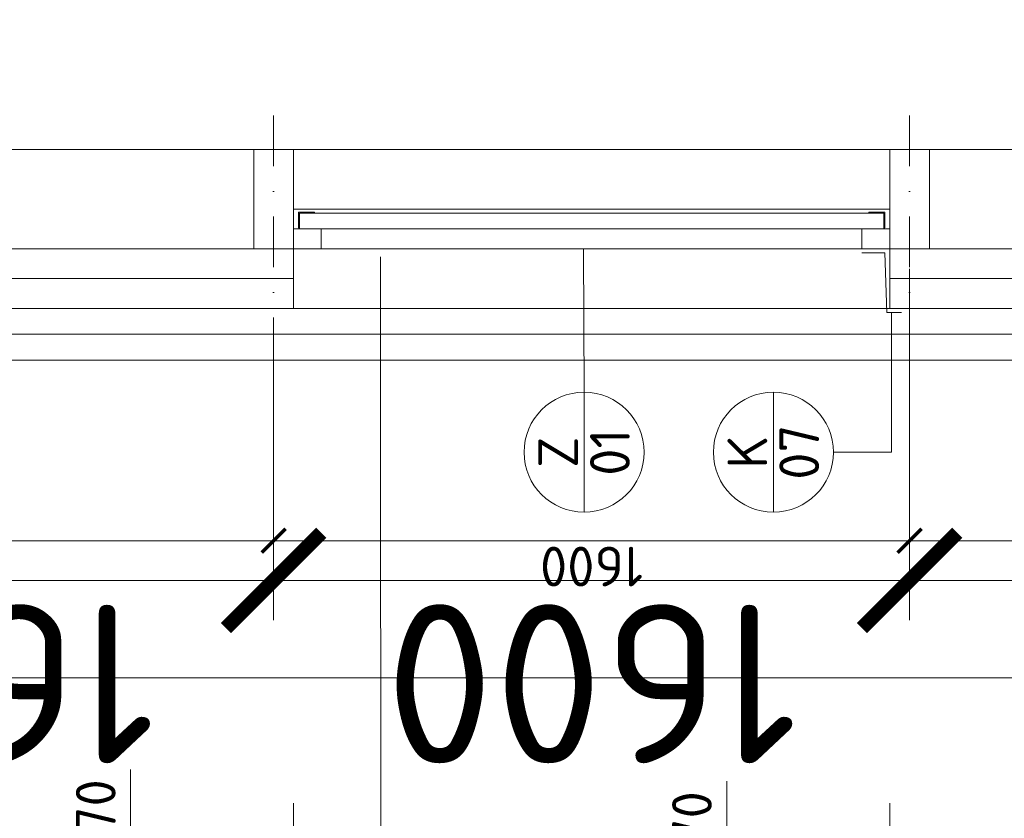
# Model space of a CAD drawing. Header units: millimetres. Extents: x -15830 to 4680139, y -28864 to 2281735.
# Tile 223 of 577: x 120935 to 123412, y 242000 to 244010. Entities that reach past the tile are written whole.
import ezdxf
from ezdxf.enums import TextEntityAlignment as Align

# ---------------------------------------------------------------- set-up
doc = ezdxf.new("R2010")
doc.units = ezdxf.units.MM
doc.linetypes.add('CENTERX2', pattern=[101.6, 63.5, -12.7, 12.7, -12.7])
doc.linetypes.add('DASHDOT', pattern=[25.4, 12.7, -6.35, 0, -6.35])
for name, color, linetype, lineweight in [('A99_N_kce-pohl', 1, 'Continuous', 9), ('A99_N_kce-rez-sil', 6, 'Continuous', 18), ('A99_N_koty-200', 5, 'Continuous', 5), ('A99_N_koty-200 @ 200', 5, 'Continuous', 5), ('A99_N_koty-200 @ 50', 5, 'Continuous', 5), ('A99_N_koty-50-vysk', 160, 'Continuous', 9), ('A99_N_sraf', 252, 'Continuous', 0), ('A99_N_znaceni 200', 5, 'Continuous', 5), ('A99_N_znaceni 50', 5, 'Continuous', 5), ('A99_S_kce-pohl', 7, 'Continuous', 5), ('A99_S_kce-rez-sil', 7, 'Continuous', 15), ('A99_S_osy', 1, 'CENTERX2', 5)]:
    doc.layers.add(name, color=color, linetype=linetype, lineweight=lineweight)
doc.styles.add('A99_kota', font='isocpeur.ttf', dxfattribs={"height": 2})
doc.styles.add('A99_popis', font='isocpeur.ttf')
doc.linetypes.add('IZOLACE', pattern='A,0.00254,-2.54,[134,ltypeshp.shx,S=2.54,R=0,X=-2.54,Y=0],-5.08,[134,ltypeshp.shx,S=2.54,R=180,X=2.54,Y=0],-2.54', length=10.16254)
doc.dimstyles.new('A99_kota_200 new', dxfattribs={"dimscale": 200, "dimtxt": 2, "dimasz": 1.2, "dimexe": 0.5, "dimexo": 1.5, "dimgap": 0.3, "dimtad": 1, "dimdec": 0, "dimzin": 3, "dimdsep": 46, "dimtxsty": 'A99_kota', "dimblk": 'ARCHTICK', "dimcen": 2.5, "dimazin": 2, "dimtfac": 0.75, "dimtdec": 0, "dimtmove": 2, "dimatfit": 0, "dimfxl": 0, "dimtolj": 1, "dimtzin": 0, "dimlwd": 5, "dimlwe": 5, "dimarcsym": 0})

# ---------------------------------------------------------------- blocks, each defined once
blk = doc.blocks.new('_ArchTick')
at = {"color": 0, "linetype": 'ByBlock', "const_width": 0.15}
blk.add_lwpolyline([(-0.5, -0.5), (0.5, 0.5)], dxfattribs=at)
blk = doc.blocks.new('*D612')
at = {"layer": 'A99_N_koty-200', "color": 0, "linetype": 'Continuous', "lineweight": 5, "transparency": 16777216}
for p, q in [((123124, 245433.3), (123124, 246333.3)), ((132894, 245433.3), (132894, 246333.3)), ((123124, 246233.3), (132894, 246233.3))]:
    blk.add_line(p, q, dxfattribs=at)
at = {"layer": 'Defpoints', "color": 0, "linetype": 'Continuous', "transparency": 16777216}
for p in [(132894, 246233.3), (132894, 244538.3), (123124, 243333.3)]:
    blk.add_point(p, dxfattribs=at)
at = {"layer": 'A99_N_koty-200', "color": 0, "linetype": 'Continuous', "lineweight": 5, "transparency": 16777216, "xscale": 240, "yscale": 240, "zscale": 240, "rotation": 180}
blk.add_blockref('_ArchTick', (123124, 246233.3), dxfattribs=at)
at = {"layer": 'A99_N_koty-200', "color": 0, "linetype": 'Continuous', "lineweight": 5, "transparency": 16777216, "xscale": 240, "yscale": 240, "zscale": 240}
blk.add_blockref('_ArchTick', (132894, 246233.3), dxfattribs=at)
at = {"layer": 'A99_N_koty-200', "color": 0, "linetype": 'Continuous', "transparency": 16777216, "insert": (126286.5, 245955.8), "char_height": 400, "attachment_point": 5, "rotation": 180, "style": 'A99_kota'}
blk.add_mtext('\\A1;9770', dxfattribs=at)
blk = doc.blocks.new('*D613')
at = {"layer": 'A99_N_koty-200', "color": 0, "linetype": 'Continuous', "lineweight": 5, "transparency": 16777216}
for p, q in [((123124, 244338.3), (123124, 244563.3)), ((132894, 244538.3), (132894, 244563.3)), ((123124, 244538.3), (132894, 244538.3))]:
    blk.add_line(p, q, dxfattribs=at)
at = {"layer": 'Defpoints', "color": 0, "linetype": 'Continuous', "transparency": 16777216}
for p in [(132894, 244538.3), (132894, 244538.3), (123124, 243333.3)]:
    blk.add_point(p, dxfattribs=at)
at = {"layer": 'A99_N_koty-200', "color": 0, "linetype": 'Continuous', "lineweight": 5, "transparency": 16777216, "xscale": 60, "yscale": 60, "zscale": 60, "rotation": 180}
blk.add_blockref('_ArchTick', (123124, 244538.3), dxfattribs=at)
at = {"layer": 'A99_N_koty-200', "color": 0, "linetype": 'Continuous', "lineweight": 5, "transparency": 16777216, "xscale": 60, "yscale": 60, "zscale": 60}
blk.add_blockref('_ArchTick', (132894, 244538.3), dxfattribs=at)
at = {"layer": 'A99_N_koty-200', "color": 0, "linetype": 'Continuous', "transparency": 16777216, "insert": (128009, 244473.3), "char_height": 100, "attachment_point": 5, "rotation": 180, "style": 'A99_kota'}
blk.add_mtext('\\A1;9770', dxfattribs=at)
blk = doc.blocks.new('*D614')
at = {"layer": 'A99_N_koty-200', "color": 0, "linetype": 'Continuous', "lineweight": 5, "transparency": 16777216}
for p, q in [((119909, 245433.3), (119909, 246333.3)), ((121624, 245433.3), (121624, 246333.3)), ((121624, 246233.3), (119909, 246233.3))]:
    blk.add_line(p, q, dxfattribs=at)
at = {"layer": 'Defpoints', "color": 0, "linetype": 'Continuous', "transparency": 16777216}
for p in [(119909, 246233.3), (119909, 243333.3), (121624, 243333.3)]:
    blk.add_point(p, dxfattribs=at)
at = {"layer": 'A99_N_koty-200', "color": 0, "linetype": 'Continuous', "lineweight": 5, "transparency": 16777216, "xscale": 240, "yscale": 240, "zscale": 240, "rotation": 180}
blk.add_blockref('_ArchTick', (119909, 246233.3), dxfattribs=at)
at = {"layer": 'A99_N_koty-200', "color": 0, "linetype": 'Continuous', "lineweight": 5, "transparency": 16777216, "xscale": 240, "yscale": 240, "zscale": 240}
blk.add_blockref('_ArchTick', (121624, 246233.3), dxfattribs=at)
at = {"layer": 'A99_N_koty-200', "color": 0, "linetype": 'Continuous', "transparency": 16777216, "insert": (120766.5, 245973.3), "char_height": 400, "attachment_point": 5, "rotation": 180, "style": 'A99_kota'}
blk.add_mtext('\\A1;1715', dxfattribs=at)
blk = doc.blocks.new('*D615')
at = {"layer": 'A99_N_koty-200', "color": 0, "linetype": 'Continuous', "lineweight": 5, "transparency": 16777216}
for p, q in [((119909, 244338.3), (119909, 244563.3)), ((121624, 244338.3), (121624, 244563.3)), ((121624, 244538.3), (119909, 244538.3))]:
    blk.add_line(p, q, dxfattribs=at)
at = {"layer": 'Defpoints', "color": 0, "linetype": 'Continuous', "transparency": 16777216}
for p in [(119909, 244538.3), (119909, 243333.3), (121624, 243333.3)]:
    blk.add_point(p, dxfattribs=at)
at = {"layer": 'A99_N_koty-200', "color": 0, "linetype": 'Continuous', "lineweight": 5, "transparency": 16777216, "xscale": 60, "yscale": 60, "zscale": 60, "rotation": 180}
blk.add_blockref('_ArchTick', (119909, 244538.3), dxfattribs=at)
at = {"layer": 'A99_N_koty-200', "color": 0, "linetype": 'Continuous', "lineweight": 5, "transparency": 16777216, "xscale": 60, "yscale": 60, "zscale": 60}
blk.add_blockref('_ArchTick', (121624, 244538.3), dxfattribs=at)
at = {"layer": 'A99_N_koty-200', "color": 0, "linetype": 'Continuous', "transparency": 16777216, "insert": (120766.5, 244473.3), "char_height": 100, "attachment_point": 5, "rotation": 180, "style": 'A99_kota'}
blk.add_mtext('\\A1;1715', dxfattribs=at)
blk = doc.blocks.new('*D617')
at = {"layer": 'A99_N_koty-200', "color": 0, "linetype": 'Continuous', "lineweight": 5, "transparency": 16777216}
for p, q in [((119909, 242553.3), (119909, 242328.3)), ((132744, 242553.3), (132744, 242328.3)), ((119909, 242353.3), (132744, 242353.3))]:
    blk.add_line(p, q, dxfattribs=at)
at = {"layer": 'Defpoints', "color": 0, "linetype": 'Continuous', "transparency": 16777216}
for p in [(119909, 243333.3), (132744, 243333.3), (132744, 242353.3)]:
    blk.add_point(p, dxfattribs=at)
at = {"layer": 'A99_N_koty-200', "color": 0, "linetype": 'Continuous', "lineweight": 5, "transparency": 16777216, "xscale": 60, "yscale": 60, "zscale": 60, "rotation": 180}
blk.add_blockref('_ArchTick', (119909, 242353.3), dxfattribs=at)
at = {"layer": 'A99_N_koty-200', "color": 0, "linetype": 'Continuous', "lineweight": 5, "transparency": 16777216, "xscale": 60, "yscale": 60, "zscale": 60}
blk.add_blockref('_ArchTick', (132744, 242353.3), dxfattribs=at)
at = {"layer": 'A99_N_koty-200', "color": 0, "linetype": 'Continuous', "transparency": 16777216, "insert": (125989, 242268.3), "char_height": 100, "attachment_point": 5, "rotation": 180, "style": 'A99_kota'}
blk.add_mtext('\\A1;12835', dxfattribs=at)
blk = doc.blocks.new('*U40')
at = {"color": 0, "linetype": 'ByBlock', "lineweight": -2}
blk.add_line((-3, 0), (7, 0), dxfattribs=at)
for points in [[(0, 0), (0, 8.2), (0, 8.2), (8.1, 8.2)], [(-1.75, 1.75), (0, 0), (1.75, 1.75)]]:
    blk.add_lwpolyline(points, dxfattribs=at)
at = {"color": 0, "linetype": 'ByBlock', "lineweight": -2, "style": 'A99_kota'}
for tag, p in [('VYSKA', (7.6, 10.95)), ('POPIS', (7.6, 7.7))]:
    blk.add_attdef(tag, text='', height=2, dxfattribs=at).set_placement(p, align=Align.TOP_RIGHT)
blk = doc.blocks.new('*U41')
at = {"color": 0, "linetype": 'ByBlock', "lineweight": -2}
blk.add_line((-3, 0), (7, 0), dxfattribs=at)
for points in [[(0, 0), (0, 8.2), (0, 8.2), (8.7, 8.2)], [(-1.75, 1.75), (0, 0), (1.75, 1.75)]]:
    blk.add_lwpolyline(points, dxfattribs=at)
at = {"color": 0, "linetype": 'ByBlock', "lineweight": -2, "style": 'A99_kota'}
for tag, p in [('VYSKA', (8.2, 10.95)), ('POPIS', (8.2, 7.7))]:
    blk.add_attdef(tag, text='', height=2, dxfattribs=at).set_placement(p, align=Align.TOP_RIGHT)
blk = doc.blocks.new('*D586')
at = {"layer": 'A99_N_koty-200', "color": 0, "linetype": 'Continuous', "lineweight": 5, "transparency": 16777216}
for p, q in [((121574, 243133.3), (121574, 242498.7)), ((119909, 243033.3), (119909, 242498.7)), ((119909, 242598.7), (121574, 242598.7))]:
    blk.add_line(p, q, dxfattribs=at)
at = {"layer": 'Defpoints', "color": 0, "linetype": 'Continuous', "transparency": 16777216}
for p in [(121574, 243433.3), (119909, 243333.3), (121574, 242598.7)]:
    blk.add_point(p, dxfattribs=at)
at = {"layer": 'A99_N_koty-200', "color": 0, "linetype": 'Continuous', "lineweight": 5, "transparency": 16777216, "xscale": 240, "yscale": 240, "zscale": 240}
for p, rotation in [((119909, 242598.7), 179.9999999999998), ((121574, 242598.7), 359.9999999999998)]:
    blk.add_blockref('_ArchTick', p, dxfattribs=dict(at, rotation=rotation))
at = {"layer": 'A99_N_koty-200', "color": 0, "linetype": 'Continuous', "transparency": 16777216, "insert": (120741.5, 242338.7), "char_height": 400, "attachment_point": 5, "rotation": 180, "style": 'A99_kota'}
blk.add_mtext('\\A1;1665', dxfattribs=at)
blk = doc.blocks.new('*D587')
at = {"layer": 'A99_N_koty-200', "color": 0, "linetype": 'Continuous', "lineweight": 5, "transparency": 16777216}
for p, q in [((119909, 242898.7), (119909, 242673.7)), ((121574, 242898.7), (121574, 242673.7)), ((119909, 242698.7), (121574, 242698.7))]:
    blk.add_line(p, q, dxfattribs=at)
at = {"layer": 'Defpoints', "color": 0, "linetype": 'Continuous', "transparency": 16777216}
for p in [(121574, 243433.3), (119909, 243333.3), (121574, 242698.7)]:
    blk.add_point(p, dxfattribs=at)
at = {"layer": 'A99_N_koty-200', "color": 0, "linetype": 'Continuous', "lineweight": 5, "transparency": 16777216, "xscale": 60, "yscale": 60, "zscale": 60}
for p, rotation in [((119909, 242698.7), 179.9999999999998), ((121574, 242698.7), 359.9999999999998)]:
    blk.add_blockref('_ArchTick', p, dxfattribs=dict(at, rotation=rotation))
at = {"layer": 'A99_N_koty-200', "color": 0, "linetype": 'Continuous', "transparency": 16777216, "insert": (120741.5, 242633.7), "char_height": 100, "attachment_point": 5, "rotation": 180, "style": 'A99_kota'}
blk.add_mtext('\\A1;1665', dxfattribs=at)
blk = doc.blocks.new('*D588')
at = {"layer": 'A99_N_koty-200', "color": 0, "linetype": 'Continuous', "lineweight": 5, "transparency": 16777216}
for p, q in [((121574, 243133.3), (121574, 242498.7)), ((123174, 243133.3), (123174, 242498.7)), ((121574, 242598.7), (123174, 242598.7))]:
    blk.add_line(p, q, dxfattribs=at)
at = {"layer": 'Defpoints', "color": 0, "linetype": 'Continuous', "transparency": 16777216}
for p in [(121574, 243433.3), (123174, 243433.3), (123174, 242598.7)]:
    blk.add_point(p, dxfattribs=at)
at = {"layer": 'A99_N_koty-200', "color": 0, "linetype": 'Continuous', "lineweight": 5, "transparency": 16777216, "xscale": 240, "yscale": 240, "zscale": 240}
for p, rotation in [((121574, 242598.7), 179.9999999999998), ((123174, 242598.7), 359.9999999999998)]:
    blk.add_blockref('_ArchTick', p, dxfattribs=dict(at, rotation=rotation))
at = {"layer": 'A99_N_koty-200', "color": 0, "linetype": 'Continuous', "transparency": 16777216, "insert": (122374, 242338.7), "char_height": 400, "attachment_point": 5, "rotation": 180, "style": 'A99_kota'}
blk.add_mtext('\\A1;1600', dxfattribs=at)
blk = doc.blocks.new('*D589')
at = {"layer": 'A99_N_koty-200', "color": 0, "linetype": 'Continuous', "lineweight": 5, "transparency": 16777216}
for p, q in [((121574, 242898.7), (121574, 242673.7)), ((123174, 242898.7), (123174, 242673.7)), ((121574, 242698.7), (123174, 242698.7))]:
    blk.add_line(p, q, dxfattribs=at)
at = {"layer": 'Defpoints', "color": 0, "linetype": 'Continuous', "transparency": 16777216}
for p in [(121574, 243433.3), (123174, 243433.3), (123174, 242698.7)]:
    blk.add_point(p, dxfattribs=at)
at = {"layer": 'A99_N_koty-200', "color": 0, "linetype": 'Continuous', "lineweight": 5, "transparency": 16777216, "xscale": 60, "yscale": 60, "zscale": 60}
for p, rotation in [((121574, 242698.7), 179.9999999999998), ((123174, 242698.7), 359.9999999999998)]:
    blk.add_blockref('_ArchTick', p, dxfattribs=dict(at, rotation=rotation))
at = {"layer": 'A99_N_koty-200', "color": 0, "linetype": 'Continuous', "transparency": 16777216, "insert": (122374, 242633.7), "char_height": 100, "attachment_point": 5, "rotation": 180, "style": 'A99_kota'}
blk.add_mtext('\\A1;1600', dxfattribs=at)
blk = doc.blocks.new('*D204')
at = {"layer": 'A99_N_koty-200', "color": 0, "linetype": 'Continuous', "lineweight": 5, "transparency": 16777216}
for p, q in [((123174, 243383.3), (123174, 242498.7)), ((125484.2, 243134.8), (125484.2, 242498.7)), ((125484.2, 242598.7), (123174, 242598.7))]:
    blk.add_line(p, q, dxfattribs=at)
at = {"layer": 'Defpoints', "color": 0, "linetype": 'Continuous', "transparency": 16777216}
for p in [(123174, 243683.3), (125484.2, 243434.8), (123174, 242598.7)]:
    blk.add_point(p, dxfattribs=at)
at = {"layer": 'A99_N_koty-200', "color": 0, "linetype": 'Continuous', "lineweight": 5, "transparency": 16777216, "xscale": 240, "yscale": 240, "zscale": 240, "rotation": 180}
blk.add_blockref('_ArchTick', (123174, 242598.7), dxfattribs=at)
at = {"layer": 'A99_N_koty-200', "color": 0, "linetype": 'Continuous', "lineweight": 5, "transparency": 16777216, "xscale": 240, "yscale": 240, "zscale": 240}
blk.add_blockref('_ArchTick', (125484.2, 242598.7), dxfattribs=at)
at = {"layer": 'A99_N_koty-200', "color": 0, "linetype": 'Continuous', "transparency": 16777216, "insert": (124389, 242338.7), "char_height": 400, "attachment_point": 5, "rotation": 180, "style": 'A99_kota'}
blk.add_mtext('\\A1;2310', dxfattribs=at)
blk = doc.blocks.new('*D205')
at = {"layer": 'A99_N_koty-200', "color": 0, "linetype": 'Continuous', "lineweight": 5, "transparency": 16777216}
for p, q in [((123174, 242898.3), (123174, 242673.3)), ((125484.2, 242898.3), (125484.2, 242673.3)), ((125484.2, 242698.3), (123174, 242698.3))]:
    blk.add_line(p, q, dxfattribs=at)
at = {"layer": 'Defpoints', "color": 0, "linetype": 'Continuous', "transparency": 16777216}
for p in [(123174, 243683.3), (125484.2, 243434.8), (123174, 242698.3)]:
    blk.add_point(p, dxfattribs=at)
at = {"layer": 'A99_N_koty-200', "color": 0, "linetype": 'Continuous', "lineweight": 5, "transparency": 16777216, "xscale": 60, "yscale": 60, "zscale": 60, "rotation": 180}
blk.add_blockref('_ArchTick', (123174, 242698.3), dxfattribs=at)
at = {"layer": 'A99_N_koty-200', "color": 0, "linetype": 'Continuous', "lineweight": 5, "transparency": 16777216, "xscale": 60, "yscale": 60, "zscale": 60}
blk.add_blockref('_ArchTick', (125484.2, 242698.3), dxfattribs=at)
at = {"layer": 'A99_N_koty-200', "color": 0, "linetype": 'Continuous', "transparency": 16777216, "insert": (124504, 242613.3), "char_height": 100, "attachment_point": 5, "rotation": 180, "style": 'A99_kota'}
blk.add_mtext('\\A1;2310', dxfattribs=at)
blk = doc.blocks.new('*U25')
at = {"color": 0, "linetype": 'ByBlock'}
blk.add_line((-3.02, 0), (3.02, 0), dxfattribs=at)
blk.add_circle((0, 0), 3.02, dxfattribs=at)
at = {"color": 0, "linetype": 'ByBlock', "style": 'A99_popis'}
for tag, p in [('KATEGORIE', (0, 1.31)), ('PRVEK', (0, -1.298))]:
    blk.add_attdef(tag, text='', height=2, dxfattribs=at).set_placement(p, align=Align.MIDDLE_CENTER)
blk = doc.blocks.new('*U937')
at = {"layer": 'A99_N_koty-200 @ 200', "linetype": 'Continuous'}
dim = blk.add_linear_dim(base=(132894, 246233.3), p1=(123124, 243333.3), p2=(132894, 244538.3), angle=180, dimstyle='A99_kota_200 new', override={"dimscale": 200, "dimtix": 1, "dimtofl": 1, "dimtmove": 2, "dimatfit": 0}, dxfattribs=at)
dim.commit()
dim.dimension.update_dxf_attribs({"geometry": '*D612', "text_midpoint": (126286.5, 245955.8), "dimtype": 128})
at = {"layer": 'A99_N_koty-200 @ 50', "linetype": 'Continuous'}
dim = blk.add_linear_dim(base=(132894, 244538.3), p1=(123124, 243333.3), p2=(132894, 244538.3), angle=180, dimstyle='A99_kota_200 new', override={"dimscale": 50, "dimtix": 1, "dimtofl": 1, "dimtmove": 2, "dimatfit": 0}, dxfattribs=at)
dim.commit()
dim.dimension.update_dxf_attribs({"geometry": '*D613', "text_midpoint": (128009, 244473.3)})
blk = doc.blocks.new('*U938')
at = {"layer": 'A99_N_koty-200 @ 200', "linetype": 'Continuous'}
dim = blk.add_linear_dim(base=(119909, 246233.3), p1=(121624, 243333.3), p2=(119909, 243333.3), angle=180, dimstyle='A99_kota_200 new', override={"dimscale": 200, "dimtix": 1, "dimtofl": 1, "dimtmove": 2, "dimatfit": 0}, dxfattribs=at)
dim.commit()
dim.dimension.update_dxf_attribs({"geometry": '*D614', "text_midpoint": (120766.5, 245973.3)})
at = {"layer": 'A99_N_koty-200 @ 50', "linetype": 'Continuous'}
dim = blk.add_linear_dim(base=(119909, 244538.3), p1=(121624, 243333.3), p2=(119909, 243333.3), angle=180, dimstyle='A99_kota_200 new', override={"dimscale": 50, "dimtix": 1, "dimtofl": 1, "dimtmove": 2, "dimatfit": 0}, dxfattribs=at)
dim.commit()
dim.dimension.update_dxf_attribs({"geometry": '*D615', "text_midpoint": (120766.5, 244473.3)})
blk = doc.blocks.new('*U939')
at = {"layer": 'A99_N_koty-200 @ 50', "linetype": 'Continuous'}
dim = blk.add_linear_dim(base=(132744, 242353.3), p1=(119909, 243333.3), p2=(132744, 243333.3), angle=180, dimstyle='A99_kota_200 new', override={"dimscale": 50, "dimtix": 1, "dimtofl": 1, "dimtmove": 2, "dimatfit": 0}, dxfattribs=at)
dim.commit()
dim.dimension.update_dxf_attribs({"geometry": '*D617', "text_midpoint": (125989, 242268.3), "dimtype": 128})
blk = doc.blocks.new('*U961')
at = {"layer": 'A99_N_koty-200 @ 200', "linetype": 'Continuous'}
dim = blk.add_linear_dim(base=(121574, 242598.7), p1=(119909, 243333.3), p2=(121574, 243433.3), angle=180, dimstyle='A99_kota_200 new', override={"dimscale": 200, "dimtix": 1, "dimtofl": 1, "dimtmove": 2, "dimatfit": 0}, dxfattribs=at)
dim.commit()
dim.dimension.update_dxf_attribs({"geometry": '*D586', "text_midpoint": (120741.5, 242338.7)})
at = {"layer": 'A99_N_koty-200 @ 50', "linetype": 'Continuous'}
dim = blk.add_linear_dim(base=(121574, 242698.7), p1=(119909, 243333.3), p2=(121574, 243433.3), angle=180, dimstyle='A99_kota_200 new', override={"dimscale": 50, "dimtix": 1, "dimtofl": 1, "dimtmove": 2, "dimatfit": 0}, dxfattribs=at)
dim.commit()
dim.dimension.update_dxf_attribs({"geometry": '*D587', "text_midpoint": (120741.5, 242633.7)})
blk = doc.blocks.new('*U962')
at = {"layer": 'A99_N_koty-200 @ 200', "linetype": 'Continuous'}
dim = blk.add_linear_dim(base=(123174, 242598.7), p1=(121574, 243433.3), p2=(123174, 243433.3), angle=180, dimstyle='A99_kota_200 new', override={"dimscale": 200, "dimtix": 1, "dimtofl": 1, "dimtmove": 2, "dimatfit": 0}, dxfattribs=at)
dim.commit()
dim.dimension.update_dxf_attribs({"geometry": '*D588', "text_midpoint": (122374, 242338.7)})
at = {"layer": 'A99_N_koty-200 @ 50', "linetype": 'Continuous'}
dim = blk.add_linear_dim(base=(123174, 242698.7), p1=(121574, 243433.3), p2=(123174, 243433.3), angle=180, dimstyle='A99_kota_200 new', override={"dimscale": 50, "dimtix": 1, "dimtofl": 1, "dimtmove": 2, "dimatfit": 0}, dxfattribs=at)
dim.commit()
dim.dimension.update_dxf_attribs({"geometry": '*D589', "text_midpoint": (122374, 242633.7)})
blk = doc.blocks.new('*U1003')
at = {"layer": 'A99_N_koty-200 @ 200', "linetype": 'Continuous'}
dim = blk.add_linear_dim(base=(123174, 242598.7), p1=(125484.2, 243434.8), p2=(123174, 243683.3), angle=180, dimstyle='A99_kota_200 new', override={"dimscale": 200, "dimtix": 1, "dimtofl": 1, "dimtmove": 2, "dimatfit": 0}, dxfattribs=at)
dim.commit()
dim.dimension.update_dxf_attribs({"geometry": '*D204', "text_midpoint": (124389, 242338.7), "dimtype": 128})
at = {"layer": 'A99_N_koty-200 @ 50', "linetype": 'Continuous'}
dim = blk.add_linear_dim(base=(123174, 242698.3), p1=(125484.2, 243434.8), p2=(123174, 243683.3), angle=180, dimstyle='A99_kota_200 new', override={"dimscale": 50, "dimtix": 1, "dimtofl": 1, "dimtmove": 2, "dimatfit": 0}, dxfattribs=at)
dim.commit()
dim.dimension.update_dxf_attribs({"geometry": '*D205', "text_midpoint": (124504, 242613.3), "dimtype": 128})

msp = doc.modelspace()

# ---------------------------------------------------------------- linework, layer by layer
at = {"layer": 'A99_N_kce-pohl', "color": 1, "lineweight": 5}
for points in [[(121623.95, 243533.252), (123123.95, 243533.252)], [(121638.95, 243483.252), (121638.95, 243523.252)], [(121641.45, 243523.252), (123073.95, 243523.252)], [(123108.95, 243483.252), (123108.95, 243523.252)], [(121693.95, 243483.252), (123053.95, 243483.252)], [(121693.95, 243433.252), (123053.95, 243433.252)], [(121623.95, 243283.252), (123123.95, 243283.252)]]:
    msp.add_lwpolyline(points, dxfattribs=at)
at = {"layer": 'A99_N_kce-pohl', "color": 1, "linetype": 'Continuous', "lineweight": 5}
for points in [[(123053.95, 243423.252), (123111.45, 243423.252), (123116.45, 243273.252), (123153.95, 243273.252)], [(123123.95, 243433.252), (123123.95, 243283.252)]]:
    msp.add_lwpolyline(points, dxfattribs=at)
msp.add_lwpolyline([(119958.95, 243153.252), (119958.95, 243218.252), (132961.489, 243218.252), (132961.489, 243153.252)], close=True, dxfattribs=at)
at = {"layer": 'A99_N_kce-rez-sil', "lineweight": 13}
for points in [[(121638.95, 243485.752), (121636.45, 243485.752), (121636.45, 243525.752), (121676.45, 243525.752), (121676.45, 243523.252), (121638.95, 243523.252), (121638.95, 243485.752)], [(123108.95, 243485.752), (123111.45, 243485.752), (123111.45, 243525.752), (123071.45, 243525.752), (123071.45, 243523.252), (123108.95, 243523.252), (123108.95, 243485.752)]]:
    msp.add_lwpolyline(points, dxfattribs=at)
for points in [[(121623.95, 243433.252), (121693.95, 243433.252), (121693.95, 243483.252), (121623.95, 243483.252)], [(123123.95, 243433.252), (123053.95, 243433.252), (123053.95, 243483.252), (123123.95, 243483.252)]]:
    msp.add_lwpolyline(points, close=True, dxfattribs=at)
at = {"layer": 'A99_N_kce-rez-sil'}
for points in [[(119908.95, 243433.252), (121623.95, 243433.252)], [(121623.95, 243433.252), (121623.95, 243283.252)], [(123123.95, 243433.252), (127883.95, 243433.252)], [(119908.95, 243283.252), (121623.95, 243283.252)], [(123123.95, 243283.252), (127883.95, 243283.252)]]:
    msp.add_lwpolyline(points, dxfattribs=at)
at = {"layer": 'A99_N_sraf', "color": 1, "linetype": 'IZOLACE', "lineweight": 0, "ltscale": 6}
for points in [[(121623.95, 243358.252), (119908.95, 243358.252)], [(123123.95, 243358.252), (127883.95, 243358.252)]]:
    msp.add_lwpolyline(points, dxfattribs=at)
at = {"layer": 'A99_N_znaceni 200'}
msp.add_lwpolyline([(121842.665, 243413.252), (121844.361, 239672.235)], dxfattribs=at)
at = {"layer": 'A99_N_znaceni 50', "lineweight": 5}
msp.add_lwpolyline([(122355.128, 243072.373), (122353.95, 243433.252)], dxfattribs=at)
at = {"layer": 'A99_N_znaceni 50'}
msp.add_lwpolyline([(122982.446, 242921.377), (123128.95, 242921.377), (123128.95, 243273.252)], dxfattribs=at)
at = {"layer": 'A99_S_kce-pohl'}
msp.add_line((120128.768, 243683.252), (132743.95, 243683.252), dxfattribs=at)
at = {"layer": 'A99_S_kce-rez-sil', "linetype": 'Continuous', "flags": 128}
for points in [[(121523.95, 243433.252), (121523.95, 243683.252), (121623.95, 243683.252), (121623.95, 243433.252)], [(123123.95, 243433.252), (123123.95, 243683.252), (123223.95, 243683.252), (123223.95, 243433.252)]]:
    msp.add_lwpolyline(points, close=True, dxfattribs=at)
at = {"layer": 'A99_S_osy', "linetype": 'DASHDOT', "lineweight": 5, "ltscale": 10}
for points in [[(121573.95, 243133.252), (121573.95, 243798.252)], [(123173.95, 243133.252), (123173.95, 243798.252)]]:
    msp.add_lwpolyline(points, dxfattribs=at)

# ---------------------------------------------------------------- block references
at = {"layer": 'A99_N_koty-200'}
for name in ['*U938', '*U937', '*U1003', '*U961', '*U962', '*U939']:
    msp.add_blockref(name, (0, 0), dxfattribs=at)
at = {"layer": 'A99_N_koty-50-vysk', "lineweight": 5, "xscale": 50, "yscale": 50, "zscale": 50, "rotation": 90.00000000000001}
for name, p, values in [('*U41', (121623.95, 241688.252), {'VYSKA': '+11,270'}), ('*U40', (123123.95, 241688.252), {'VYSKA': '+9,770'})]:
    msp.add_blockref(name, p, dxfattribs=at).add_auto_attribs(values)
at = {"layer": 'A99_N_znaceni 50', "xscale": 50, "yscale": 50, "zscale": 50, "rotation": 90}
for p, values in [((122355.128, 242921.377), {'KATEGORIE': 'Z', 'PRVEK': '01'}), ((122831.45, 242921.377), {'KATEGORIE': 'K', 'PRVEK': '07'})]:
    msp.add_blockref('*U25', p, dxfattribs=at).add_auto_attribs(values)

doc.saveas('drawing.dxf')
